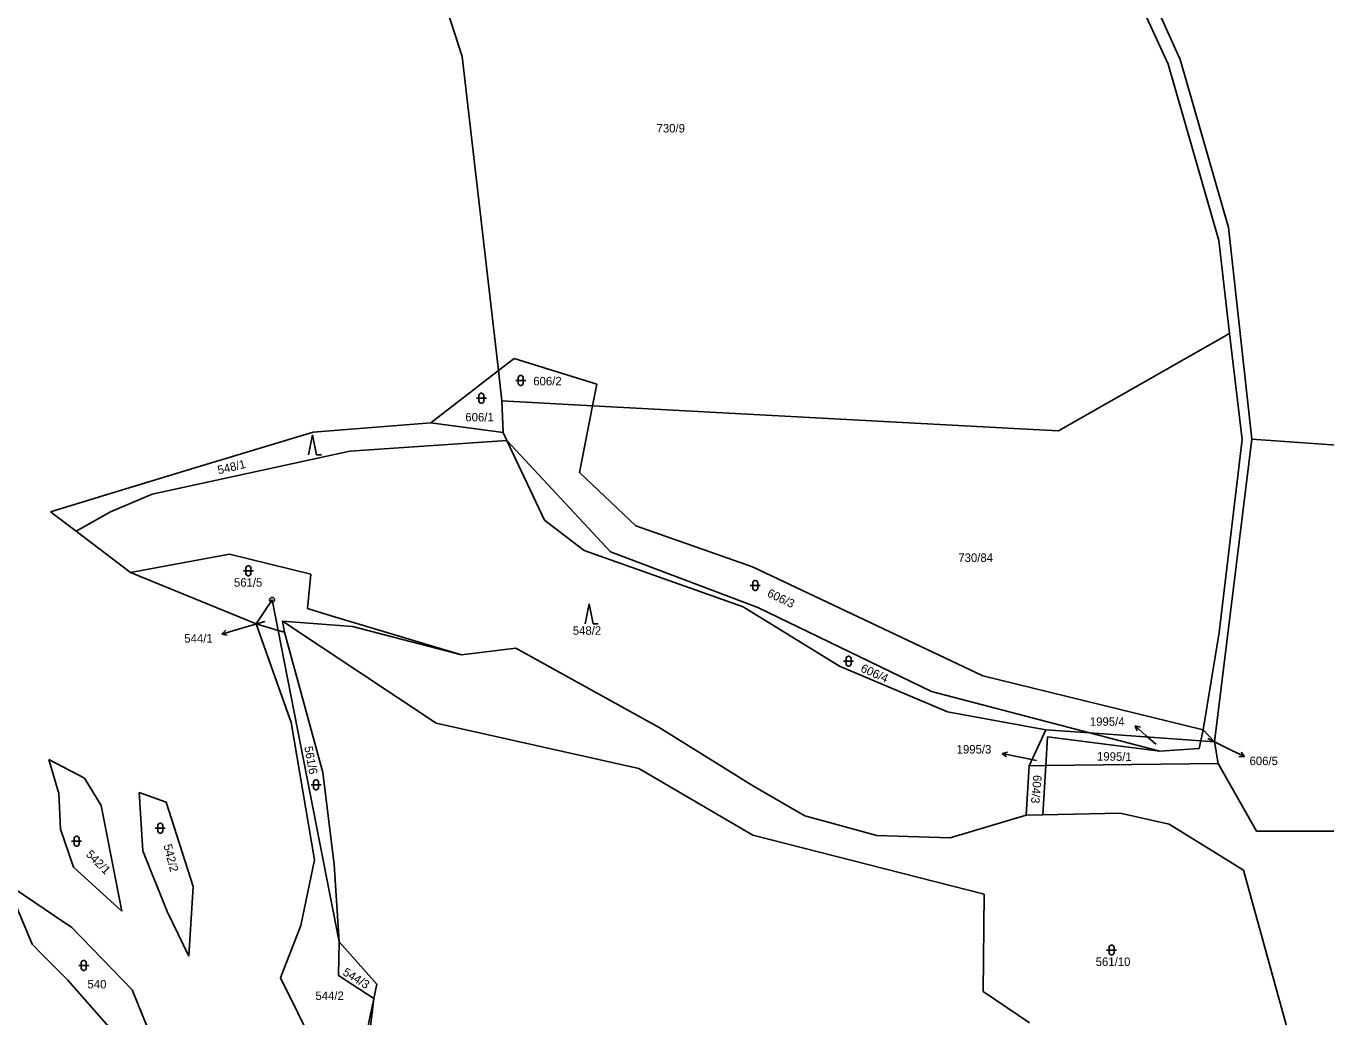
# Model space of a CAD drawing. Extents: x -795483 to -789093, y -1112258 to -1108741.
# Drawn here: x -790237.4 to -789976.9, y -1110981.4 to -1110782.8 of the extents above; entities that cross this region are included whole.
import ezdxf

# ---------------------------------------------------------------- set-up
doc = ezdxf.new("R2010")
doc.units = 0
for name, color, linetype in [('Komunikace', 7, 'Continuous'), ('Vrstva 1', 7, 'Continuous'), ('Vrstva 14', 7, 'Continuous'), ('Vrstva 16', 7, 'Continuous'), ('Vrstva 23', 7, 'Continuous'), ('Vrstva 28', 7, 'Continuous')]:
    doc.layers.add(name, color=color, linetype=linetype)

msp = doc.modelspace()

# ---------------------------------------------------------------- linework, layer by layer
at = {"layer": 'Komunikace'}
for p, q in [((-790189.53, -1110902.08), (-790195.3, -1110903.78)), ((-790010.95, -1110926.71), (-790012.88, -1110924.99)), ((-790000.52, -1110925.55), (-789995.88, -1110927.85)), ((-790034.9, -1110929.95), (-790038.83, -1110929.15))]:
    msp.add_line(p, q, dxfattribs=at)
at = {"layer": 'Vrstva 1'}
for p, q in [((-790008.5, -1110790.39), (-790033.25, -1110736.82)), ((-790149.99, -1110788.89), (-790155.43, -1110771.98)), ((-790006.1, -1110789.46), (-790013.62, -1110772.8)), ((-790142.73, -1110851.82), (-790149.99, -1110788.89)), ((-789996.43, -1110823.13), (-790006.1, -1110789.46)), ((-789998.31, -1110825.77), (-790008.5, -1110790.39)), ((-789991.73, -1110865.53), (-789996.43, -1110823.13)), ((-789996.18, -1110844.39), (-789998.31, -1110825.77)), ((-790030.46, -1110863.91), (-789996.18, -1110844.39)), ((-789993.67, -1110865.63), (-789996.18, -1110844.39)), ((-790139.56, -1110849.37), (-790142.73, -1110851.82)), ((-790123, -1110854.55), (-790139.56, -1110849.37)), ((-790142.73, -1110851.82), (-790156.25, -1110862.27)), ((-790142.03, -1110857.87), (-790142.73, -1110851.82)), ((-790123.85, -1110858.86), (-790123, -1110854.55)), ((-790141.78, -1110864.22), (-790142.03, -1110857.87)), ((-790123.85, -1110858.86), (-790142.03, -1110857.87)), ((-790126.49, -1110872.21), (-790123.85, -1110858.86)), ((-790039.36, -1110863.44), (-790123.85, -1110858.86)), ((-790156.25, -1110862.27), (-790179.82, -1110864.17)), ((-790141.78, -1110864.22), (-790156.25, -1110862.27)), ((-790179.82, -1110864.17), (-790203.57, -1110871.33)), ((-790141.02, -1110865.82), (-790141.78, -1110864.22)), ((-790039.36, -1110863.44), (-790030.46, -1110863.91)), ((-790172.53, -1110867.94), (-790141.02, -1110865.82)), ((-790133.48, -1110881.76), (-790141.02, -1110865.82)), ((-790141.02, -1110865.82), (-790120.23, -1110888.16)), ((-789991.73, -1110865.53), (-789999.23, -1110926.24)), ((-789998.3, -1110904.33), (-789993.67, -1110865.63)), ((-789931.5, -1110869.89), (-789991.73, -1110865.53)), ((-790172.53, -1110867.94), (-790212.12, -1110876.61)), ((-790203.57, -1110871.33), (-790222.02, -1110876.93)), ((-790115.17, -1110882.93), (-790126.49, -1110872.21)), ((-790222.02, -1110876.93), (-790232.47, -1110880.1)), ((-790212.12, -1110876.61), (-790220.47, -1110880.14)), ((-790232.47, -1110880.1), (-790227.32, -1110884.02)), ((-790220.47, -1110880.14), (-790227.32, -1110884.02)), ((-790125.53, -1110887.85), (-790133.48, -1110881.76)), ((-790091.83, -1110891.13), (-790115.17, -1110882.93)), ((-790227.32, -1110884.02), (-790216.49, -1110892.26)), ((-790196.63, -1110888.59), (-790216.49, -1110892.26)), ((-790180.33, -1110892.59), (-790196.63, -1110888.59)), ((-790093.65, -1110899.18), (-790125.53, -1110887.85)), ((-790120.23, -1110888.16), (-790090.76, -1110899.28)), ((-790045.65, -1110912.99), (-790091.83, -1110891.13)), ((-790216.49, -1110892.26), (-790191.29, -1110902.55)), ((-790181.01, -1110899.49), (-790180.33, -1110892.59)), ((-790188.08, -1110897.77), (-790191.29, -1110902.55)), ((-790188.08, -1110897.77), (-790186.88, -1110903.87)), ((-790176.23, -1110900.94), (-790181.01, -1110899.49)), ((-790150.14, -1110908.81), (-790176.23, -1110900.94)), ((-790074.34, -1110911.06), (-790093.65, -1110899.18)), ((-790090.76, -1110899.28), (-790055.95, -1110916.14)), ((-790191.29, -1110902.55), (-790188.95, -1110909.15)), ((-790191.29, -1110902.55), (-790186.88, -1110903.87)), ((-790186.88, -1110903.87), (-790174.62, -1110966.27)), ((-790186.88, -1110903.87), (-790185.6, -1110904.25)), ((-790185.97, -1110902.02), (-790155.19, -1110922.44)), ((-790185.6, -1110904.25), (-790185.97, -1110902.02)), ((-790185.97, -1110902.02), (-790172, -1110903.13)), ((-790177.92, -1110932.34), (-790185.6, -1110904.25)), ((-790172, -1110903.13), (-790150.14, -1110908.81)), ((-790001.45, -1110923.84), (-789998.3, -1110904.33)), ((-790188.95, -1110909.15), (-790184.27, -1110922.33)), ((-790139.26, -1110907.42), (-790150.14, -1110908.81)), ((-790110.53, -1110923.37), (-790139.26, -1110907.42)), ((-790052.7, -1110920.17), (-790074.34, -1110911.06)), ((-790001.45, -1110923.84), (-790045.65, -1110912.99)), ((-790055.95, -1110916.14), (-790024.24, -1110924.43)), ((-790184.27, -1110922.33), (-790179.56, -1110949.83)), ((-790155.19, -1110922.44), (-790114.57, -1110931.53)), ((-790033.01, -1110923.79), (-790052.7, -1110920.17)), ((-790091.63, -1110935.13), (-790110.53, -1110923.37)), ((-790033.01, -1110923.79), (-790036.33, -1110930.99)), ((-790024.24, -1110924.43), (-790033.01, -1110923.79)), ((-790024.24, -1110924.43), (-790010.14, -1110928.11)), ((-790001.95, -1110926.04), (-790024.24, -1110924.43)), ((-790001.45, -1110923.84), (-790001.95, -1110926.04)), ((-789999.23, -1110926.24), (-790001.45, -1110923.84)), ((-790032.68, -1110925.23), (-790033.01, -1110930.95)), ((-790010.14, -1110928.11), (-790032.68, -1110925.23)), ((-790010.14, -1110928.11), (-790002.29, -1110927.52)), ((-790001.95, -1110926.04), (-790002.29, -1110927.52)), ((-789999.23, -1110926.24), (-790001.95, -1110926.04)), ((-789998.48, -1110930.55), (-789999.23, -1110926.24)), ((-790232.81, -1110929.74), (-790225.65, -1110933.5)), ((-790230.81, -1110936.55), (-790232.81, -1110929.74)), ((-790175.65, -1110950.81), (-790177.92, -1110932.34)), ((-790114.57, -1110931.53), (-790091.76, -1110944.89)), ((-790036.33, -1110930.99), (-790036.98, -1110940.9)), ((-790033.01, -1110930.95), (-790036.33, -1110930.99)), ((-790033.01, -1110930.95), (-790033.62, -1110940.83)), ((-789998.48, -1110930.55), (-790033.01, -1110930.95)), ((-789990.81, -1110944.11), (-789998.48, -1110930.55)), ((-790225.65, -1110933.5), (-790222.37, -1110938.96)), ((-790081.34, -1110941.06), (-790091.63, -1110935.13)), ((-790230.46, -1110943.69), (-790230.81, -1110936.55)), ((-790214.7, -1110936.37), (-790209.3, -1110938.32)), ((-790213.98, -1110948.08), (-790214.7, -1110936.37)), ((-790222.37, -1110938.96), (-790218.23, -1110960.12)), ((-790209.3, -1110938.32), (-790203.93, -1110955.18)), ((-790018.09, -1110940.48), (-790033.62, -1110940.83)), ((-790008.28, -1110942.72), (-790018.09, -1110940.48)), ((-790066.89, -1110945), (-790081.34, -1110941.06)), ((-790036.98, -1110940.9), (-790052.22, -1110945.46)), ((-790033.62, -1110940.83), (-790036.98, -1110940.9)), ((-789993.43, -1110951.91), (-790008.28, -1110942.72)), ((-790227.91, -1110951.3), (-790230.46, -1110943.69)), ((-790091.76, -1110944.89), (-790045.4, -1110956.76)), ((-790052.22, -1110945.46), (-790066.89, -1110945)), ((-789940.65, -1110944.19), (-789990.81, -1110944.11)), ((-790209.1, -1110960.22), (-790213.98, -1110948.08)), ((-790179.56, -1110949.83), (-790182.32, -1110962.99)), ((-790174.62, -1110966.27), (-790175.65, -1110950.81)), ((-790218.23, -1110960.12), (-790227.91, -1110951.3)), ((-789983.25, -1110988.63), (-789993.43, -1110951.91)), ((-790241.26, -1110954.62), (-790231.87, -1110960.97)), ((-790236.17, -1110966.78), (-790241.26, -1110954.62)), ((-790203.93, -1110955.18), (-790204.77, -1110969.17)), ((-790045.4, -1110956.76), (-790045.58, -1110976.24)), ((-790231.87, -1110960.97), (-790228.25, -1110963.41)), ((-790204.77, -1110969.17), (-790209.1, -1110960.22)), ((-790228.25, -1110963.41), (-790216.1, -1110975.94)), ((-790182.32, -1110962.99), (-790186.43, -1110973.54)), ((-790234.15, -1110968.81), (-790236.17, -1110966.78)), ((-790174.77, -1110973.05), (-790174.62, -1110966.27)), ((-790174.62, -1110966.27), (-790167.06, -1110974.79)), ((-790231.47, -1110971.5), (-790234.15, -1110968.81)), ((-790229.07, -1110973.91), (-790231.47, -1110971.5)), ((-790220.35, -1110983.84), (-790229.07, -1110973.91)), ((-790186.43, -1110973.54), (-790178.54, -1110989.26)), ((-790167.67, -1110977.65), (-790174.77, -1110973.05)), ((-790216.1, -1110975.94), (-790208.95, -1110993.48)), ((-790167.06, -1110974.79), (-790167.67, -1110977.65)), ((-790045.58, -1110976.24), (-790036.31, -1110982.54)), ((-790167.67, -1110977.65), (-790175.97, -1111016.87)), ((-790167.67, -1110977.65), (-790170.88, -1111004.12))]:
    msp.add_line(p, q, dxfattribs=at)
at = {"layer": 'Vrstva 16'}
for p, q in [((-790195.3, -1110903.78), (-790198.18, -1110904.63)), ((-790198.18, -1110904.63), (-790197.36, -1110903.86)), ((-790198.18, -1110904.63), (-790197.08, -1110904.82)), ((-790012.88, -1110924.99), (-790015.12, -1110923)), ((-790015.12, -1110923), (-790014.71, -1110924.03)), ((-790015.12, -1110923), (-790014.04, -1110923.29)), ((-790041.77, -1110928.55), (-790040.69, -1110928.26)), ((-790038.83, -1110929.15), (-790041.77, -1110928.55)), ((-790041.77, -1110928.55), (-790040.89, -1110929.24)), ((-789995.88, -1110927.85), (-789993.19, -1110929.18)), ((-789993.19, -1110929.18), (-789994.31, -1110929.19)), ((-789993.19, -1110929.18), (-789993.86, -1110928.29))]:
    msp.add_line(p, q, dxfattribs=at)
at = {"layer": 'Vrstva 23'}
for p, q in [((-790139.24, -1110853.78), (-790137.24, -1110853.78)), ((-790138.74, -1110853.18), (-790138.64, -1110852.98)), ((-790138.74, -1110854.38), (-790138.74, -1110853.18)), ((-790138.64, -1110854.58), (-790138.74, -1110854.38)), ((-790138.64, -1110852.98), (-790138.54, -1110852.88)), ((-790138.54, -1110854.68), (-790138.64, -1110854.58)), ((-790138.54, -1110852.88), (-790138.34, -1110852.78)), ((-790138.34, -1110854.78), (-790138.54, -1110854.68)), ((-790138.34, -1110852.78), (-790138.14, -1110852.78)), ((-790138.14, -1110852.78), (-790137.94, -1110852.88)), ((-790137.94, -1110854.68), (-790138.14, -1110854.78)), ((-790137.94, -1110852.88), (-790137.84, -1110852.98)), ((-790137.84, -1110854.58), (-790137.94, -1110854.68)), ((-790137.84, -1110852.98), (-790137.74, -1110853.18)), ((-790137.74, -1110854.38), (-790137.84, -1110854.58)), ((-790137.74, -1110853.18), (-790137.74, -1110854.38)), ((-790146.64, -1110856.77), (-790146.54, -1110856.57)), ((-790146.64, -1110857.97), (-790146.64, -1110856.77)), ((-790146.54, -1110856.57), (-790146.44, -1110856.47)), ((-790146.44, -1110856.47), (-790146.24, -1110856.37)), ((-790146.24, -1110856.37), (-790146.04, -1110856.37)), ((-790146.04, -1110856.37), (-790145.84, -1110856.47)), ((-790145.84, -1110856.47), (-790145.74, -1110856.57)), ((-790145.74, -1110856.57), (-790145.64, -1110856.77)), ((-790145.64, -1110856.77), (-790145.64, -1110857.97)), ((-790138.14, -1110854.78), (-790138.34, -1110854.78)), ((-790147.14, -1110857.37), (-790145.14, -1110857.37)), ((-790146.54, -1110858.17), (-790146.64, -1110857.97)), ((-790146.44, -1110858.27), (-790146.54, -1110858.17)), ((-790146.24, -1110858.37), (-790146.44, -1110858.27)), ((-790146.04, -1110858.37), (-790146.24, -1110858.37)), ((-790145.84, -1110858.27), (-790146.04, -1110858.37)), ((-790145.74, -1110858.17), (-790145.84, -1110858.27)), ((-790145.64, -1110857.97), (-790145.74, -1110858.17)), ((-790180.8, -1110868.69), (-790180, -1110864.69)), ((-790180, -1110864.69), (-790179.2, -1110868.69)), ((-790179.2, -1110868.69), (-790178.2, -1110868.69)), ((-790193.33, -1110891.33), (-790193.23, -1110891.13)), ((-790193.23, -1110891.13), (-790193.13, -1110891.03)), ((-790193.13, -1110891.03), (-790192.93, -1110890.93)), ((-790192.93, -1110890.93), (-790192.73, -1110890.93)), ((-790192.73, -1110890.93), (-790192.53, -1110891.03)), ((-790192.53, -1110891.03), (-790192.43, -1110891.13)), ((-790192.43, -1110891.13), (-790192.33, -1110891.33)), ((-790193.83, -1110891.93), (-790191.83, -1110891.93)), ((-790193.33, -1110892.53), (-790193.33, -1110891.33)), ((-790193.23, -1110892.73), (-790193.33, -1110892.53)), ((-790193.13, -1110892.83), (-790193.23, -1110892.73)), ((-790192.93, -1110892.93), (-790193.13, -1110892.83)), ((-790192.73, -1110892.93), (-790192.93, -1110892.93)), ((-790192.53, -1110892.83), (-790192.73, -1110892.93)), ((-790192.43, -1110892.73), (-790192.53, -1110892.83)), ((-790192.33, -1110892.53), (-790192.43, -1110892.73)), ((-790192.33, -1110891.33), (-790192.33, -1110892.53)), ((-790092.25, -1110894.88), (-790090.25, -1110894.88)), ((-790091.75, -1110894.28), (-790091.65, -1110894.08)), ((-790091.75, -1110895.48), (-790091.75, -1110894.28)), ((-790091.65, -1110895.68), (-790091.75, -1110895.48)), ((-790091.65, -1110894.08), (-790091.55, -1110893.98)), ((-790091.55, -1110895.78), (-790091.65, -1110895.68)), ((-790091.55, -1110893.98), (-790091.35, -1110893.88)), ((-790091.35, -1110895.88), (-790091.55, -1110895.78)), ((-790091.35, -1110893.88), (-790091.15, -1110893.88)), ((-790091.15, -1110895.88), (-790091.35, -1110895.88)), ((-790091.15, -1110893.88), (-790090.95, -1110893.98)), ((-790090.95, -1110895.78), (-790091.15, -1110895.88)), ((-790090.95, -1110893.98), (-790090.85, -1110894.08)), ((-790090.85, -1110895.68), (-790090.95, -1110895.78)), ((-790090.85, -1110894.08), (-790090.75, -1110894.28)), ((-790090.75, -1110895.48), (-790090.85, -1110895.68)), ((-790090.75, -1110894.28), (-790090.75, -1110895.48)), ((-790125.36, -1110902.56), (-790124.56, -1110898.56)), ((-790124.56, -1110898.56), (-790123.76, -1110902.56)), ((-790123.76, -1110902.56), (-790122.76, -1110902.56)), ((-790073.05, -1110909.45), (-790072.95, -1110909.25)), ((-790073.05, -1110910.65), (-790073.05, -1110909.45)), ((-790072.95, -1110909.25), (-790072.85, -1110909.15)), ((-790072.85, -1110909.15), (-790072.65, -1110909.05)), ((-790072.65, -1110909.05), (-790072.45, -1110909.05)), ((-790072.45, -1110909.05), (-790072.25, -1110909.15)), ((-790072.25, -1110909.15), (-790072.15, -1110909.25)), ((-790072.15, -1110909.25), (-790072.05, -1110909.45)), ((-790072.05, -1110909.45), (-790072.05, -1110910.65)), ((-790073.55, -1110910.05), (-790071.55, -1110910.05)), ((-790072.95, -1110910.85), (-790073.05, -1110910.65)), ((-790072.85, -1110910.95), (-790072.95, -1110910.85)), ((-790072.65, -1110911.05), (-790072.85, -1110910.95)), ((-790072.45, -1110911.05), (-790072.65, -1110911.05)), ((-790072.25, -1110910.95), (-790072.45, -1110911.05)), ((-790072.15, -1110910.85), (-790072.25, -1110910.95)), ((-790072.05, -1110910.65), (-790072.15, -1110910.85)), ((-790180.27, -1110934.82), (-790178.27, -1110934.82)), ((-790179.77, -1110934.22), (-790179.67, -1110934.02)), ((-790179.77, -1110935.42), (-790179.77, -1110934.22)), ((-790179.67, -1110935.62), (-790179.77, -1110935.42)), ((-790179.67, -1110934.02), (-790179.57, -1110933.92)), ((-790179.57, -1110933.92), (-790179.37, -1110933.82)), ((-790179.37, -1110933.82), (-790179.17, -1110933.82)), ((-790179.17, -1110933.82), (-790178.97, -1110933.92)), ((-790178.97, -1110933.92), (-790178.87, -1110934.02)), ((-790178.87, -1110934.02), (-790178.77, -1110934.22)), ((-790178.77, -1110935.42), (-790178.87, -1110935.62)), ((-790178.77, -1110934.22), (-790178.77, -1110935.42)), ((-790179.57, -1110935.72), (-790179.67, -1110935.62)), ((-790179.37, -1110935.82), (-790179.57, -1110935.72)), ((-790179.17, -1110935.82), (-790179.37, -1110935.82)), ((-790178.97, -1110935.72), (-790179.17, -1110935.82)), ((-790178.87, -1110935.62), (-790178.97, -1110935.72)), ((-790211, -1110942.93), (-790210.9, -1110942.73)), ((-790211, -1110944.13), (-790211, -1110942.93)), ((-790210.9, -1110942.73), (-790210.8, -1110942.63)), ((-790210.8, -1110942.63), (-790210.6, -1110942.53)), ((-790210.6, -1110942.53), (-790210.4, -1110942.53)), ((-790210.4, -1110942.53), (-790210.2, -1110942.63)), ((-790210.2, -1110942.63), (-790210.1, -1110942.73)), ((-790210.1, -1110942.73), (-790210, -1110942.93)), ((-790210, -1110942.93), (-790210, -1110944.13)), ((-790227.78, -1110945.53), (-790227.68, -1110945.33)), ((-790227.78, -1110946.73), (-790227.78, -1110945.53)), ((-790227.68, -1110945.33), (-790227.58, -1110945.23)), ((-790227.58, -1110945.23), (-790227.38, -1110945.13)), ((-790227.38, -1110945.13), (-790227.18, -1110945.13)), ((-790227.18, -1110945.13), (-790226.98, -1110945.23)), ((-790226.98, -1110945.23), (-790226.88, -1110945.33)), ((-790226.88, -1110945.33), (-790226.78, -1110945.53)), ((-790226.78, -1110945.53), (-790226.78, -1110946.73)), ((-790211.5, -1110943.53), (-790209.5, -1110943.53)), ((-790210.9, -1110944.33), (-790211, -1110944.13)), ((-790210.8, -1110944.43), (-790210.9, -1110944.33)), ((-790210.6, -1110944.53), (-790210.8, -1110944.43)), ((-790210.4, -1110944.53), (-790210.6, -1110944.53)), ((-790210.2, -1110944.43), (-790210.4, -1110944.53)), ((-790210.1, -1110944.33), (-790210.2, -1110944.43)), ((-790210, -1110944.13), (-790210.1, -1110944.33)), ((-790228.28, -1110946.13), (-790226.28, -1110946.13)), ((-790227.68, -1110946.93), (-790227.78, -1110946.73)), ((-790227.58, -1110947.03), (-790227.68, -1110946.93)), ((-790227.38, -1110947.13), (-790227.58, -1110947.03)), ((-790227.18, -1110947.13), (-790227.38, -1110947.13)), ((-790226.98, -1110947.03), (-790227.18, -1110947.13)), ((-790226.88, -1110946.93), (-790226.98, -1110947.03)), ((-790226.78, -1110946.73), (-790226.88, -1110946.93)), ((-790020.83, -1110967.93), (-790018.83, -1110967.93)), ((-790020.33, -1110967.33), (-790020.23, -1110967.13)), ((-790020.33, -1110968.53), (-790020.33, -1110967.33)), ((-790020.23, -1110968.73), (-790020.33, -1110968.53)), ((-790020.23, -1110967.13), (-790020.13, -1110967.03)), ((-790020.13, -1110968.83), (-790020.23, -1110968.73)), ((-790020.13, -1110967.03), (-790019.93, -1110966.93)), ((-790019.93, -1110968.93), (-790020.13, -1110968.83)), ((-790019.93, -1110966.93), (-790019.73, -1110966.93)), ((-790019.73, -1110968.93), (-790019.93, -1110968.93)), ((-790019.73, -1110966.93), (-790019.53, -1110967.03)), ((-790019.53, -1110968.83), (-790019.73, -1110968.93)), ((-790019.53, -1110967.03), (-790019.43, -1110967.13)), ((-790019.43, -1110968.73), (-790019.53, -1110968.83)), ((-790019.43, -1110967.13), (-790019.33, -1110967.33)), ((-790019.33, -1110968.53), (-790019.43, -1110968.73)), ((-790019.33, -1110967.33), (-790019.33, -1110968.53)), ((-790226.84, -1110971.02), (-790224.84, -1110971.02)), ((-790226.34, -1110970.42), (-790226.24, -1110970.22)), ((-790226.34, -1110971.62), (-790226.34, -1110970.42)), ((-790226.24, -1110971.82), (-790226.34, -1110971.62)), ((-790226.24, -1110970.22), (-790226.14, -1110970.12)), ((-790226.14, -1110971.92), (-790226.24, -1110971.82)), ((-790226.14, -1110970.12), (-790225.94, -1110970.02)), ((-790225.94, -1110972.02), (-790226.14, -1110971.92)), ((-790225.94, -1110970.02), (-790225.74, -1110970.02)), ((-790225.74, -1110970.02), (-790225.54, -1110970.12)), ((-790225.54, -1110971.92), (-790225.74, -1110972.02)), ((-790225.54, -1110970.12), (-790225.44, -1110970.22)), ((-790225.44, -1110971.82), (-790225.54, -1110971.92)), ((-790225.44, -1110970.22), (-790225.34, -1110970.42)), ((-790225.34, -1110971.62), (-790225.44, -1110971.82)), ((-790225.34, -1110970.42), (-790225.34, -1110971.62)), ((-790225.74, -1110972.02), (-790225.94, -1110972.02))]:
    msp.add_line(p, q, dxfattribs=at)
at = {"layer": 'Vrstva 28'}
for radius in [0.5, 0.01]:
    msp.add_circle((-790188.08, -1110897.77), radius, dxfattribs=at)

# ---------------------------------------------------------------- texts
at = {"layer": 'Vrstva 14'}
for s, height, p in [('730/9', 1.7, (-790111.03, -1110804.1)), ('606/2', 1.7, (-790135.74, -1110854.78)), ('606/1', 1.7, (-790149.35, -1110862)), ('730/84', 1.7, (-790050.55, -1110890.16)), ('561/5', 1.7, (-790195.73, -1110895.13)), ('544/1', 0.1, (-790189.53, -1110902.08)), ('548/2', 1.7, (-790127.82, -1110904.76)), ('1995/4', 0.1, (-790010.95, -1110926.71)), ('606/5', 0.1, (-790000.52, -1110925.55)), ('1995/3', 0.1, (-790034.9, -1110929.95)), ('561/10', 1.7, (-790023.02, -1110971.13)), ('544/2', 1.7, (-790179.4, -1110977.95))]:
    msp.add_text(s, height=height, dxfattribs=at).set_placement(p)
for s, rotation, p in [('548/1', 13.5231, (-790198.78, -1110872.62)), ('606/3', 333.9627, (-790089.01, -1110896.97)), ('606/4', 335.9336, (-790070.27, -1110912.07)), ('561/6', 280.644, (-790181.66, -1110927.25)), ('1995/1', 359.0797, (-790022.77, -1110929.95)), ('604/3', 265.0685, (-790035.51, -1110932.81)), ('542/1', 315, (-790225.52, -1110948.9)), ('542/2', 284.5259, (-790209.87, -1110946.95)), ('544/3', 328.4224, (-790174.08, -1110972.83)), ('540', 359.7686, (-790225.09, -1110975.62))]:
    msp.add_text(s, height=1.7, rotation=rotation, dxfattribs=at).set_placement(p)
at = {"layer": 'Vrstva 16'}
for s, p in [('544/1', (-790205.68, -1110906.33)), ('1995/4', (-790024.19, -1110923)), ('1995/3', (-790050.89, -1110928.56)), ('606/5', (-789992.19, -1110930.88))]:
    msp.add_text(s, height=1.7, dxfattribs=at).set_placement(p)

doc.saveas('drawing.dxf')
